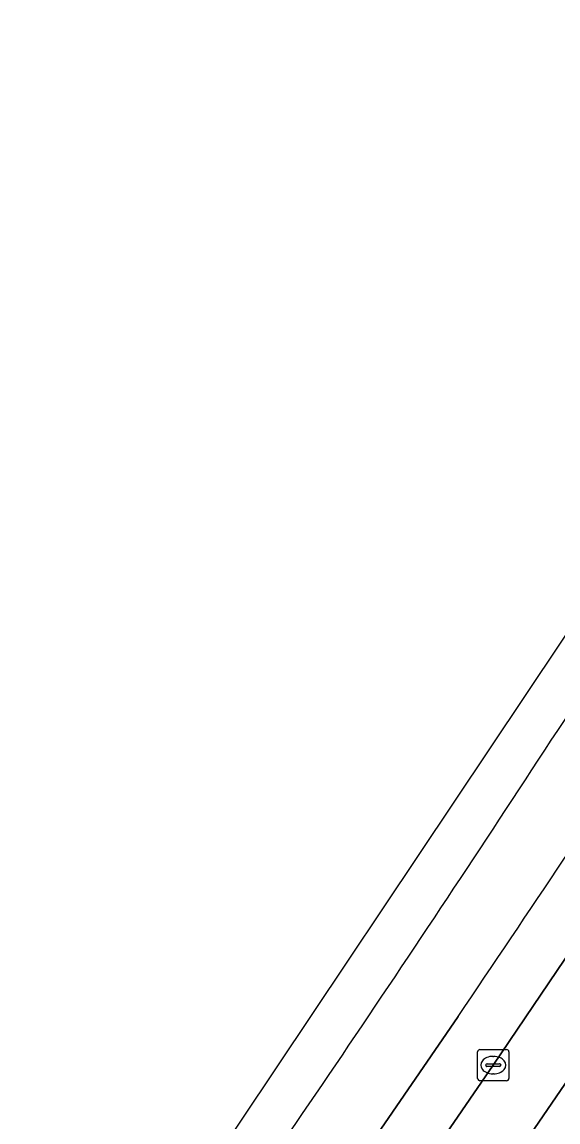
# Model space of a CAD drawing. Extents: x 160349 to 161355, y 381727 to 382854.
# Drawn here: x 160804.95 to 160822.12, y 382639.21 to 382674.46 of the extents above; entities that cross this region are included whole.
import ezdxf

# ---------------------------------------------------------------- set-up
doc = ezdxf.new("R2010")
doc.units = 0
for name, color, linetype in [('IMGEO_Kolk', 7, 'Continuous'), ('IMGEO_Parkeervlak_open', 7, 'Continuous'), ('IMGEO_Rijbaan_lokaal_gesloten', 7, 'Continuous'), ('IMGEO_Rijbaan_lokaal_open', 7, 'Continuous'), ('IMGEO_Voetpad_open', 7, 'Continuous')]:
    doc.layers.add(name, color=color, linetype=linetype)

msp = doc.modelspace()

# ---------------------------------------------------------------- linework, layer by layer
at = {"layer": 'IMGEO_Kolk'}
for p, q in [((160819.547, 382640.605), (160819.547, 382641.457)), ((160819.622, 382641.531), (160820.474, 382641.531)), ((160820.035, 382641.311), (160820.06, 382641.311)), ((160820.548, 382641.457), (160820.548, 382640.605)), ((160819.806, 382641.025), (160819.806, 382641.037)), ((160820.244, 382640.988), (160819.846, 382640.988)), ((160819.849, 382641.074), (160820.247, 382641.074)), ((160820.29, 382641.037), (160820.29, 382641.025)), ((160820.058, 382640.751), (160820.033, 382640.751)), ((160820.474, 382640.531), (160819.622, 382640.531))]:
    msp.add_line(p, q, dxfattribs=at)
for points in [[(160819.547, 382640.605), (160819.547, 382641.457)], [(160819.622, 382641.531), (160820.474, 382641.531)], [(160820.548, 382641.457), (160820.548, 382640.605)], [(160820.474, 382640.531), (160819.622, 382640.531)]]:
    msp.add_lwpolyline(points, dxfattribs=at)
for centre, radius, start, end in [((160819.624, 382641.455), 0.0765, 91.552, 178.448), ((160819.624, 382641.455), 0.0765, 91.552, 178.448), ((160820.472, 382641.455), 0.0765, 1.552, 88.448), ((160820.472, 382641.455), 0.0765, 1.552, 88.448), ((160819.846, 382641.034), 0.0403, 85.8775, 175.7526), ((160819.843, 382641.024), 0.0366, 178.938, 274.7102), ((160820.247, 382641.031), 0.043, 264.8664, 352.4533), ((160820.251, 382641.036), 0.0386, 1.7309, 96.639), ((160819.624, 382640.607), 0.0765, 181.552, 268.448), ((160819.624, 382640.607), 0.0765, 181.552, 268.448), ((160820.472, 382640.607), 0.0765, 271.552, 358.448), ((160820.472, 382640.607), 0.0765, 271.552, 358.448)]:
    msp.add_arc(centre, radius, start, end, dxfattribs=at)
for centre, major_axis, ratio, start_param, end_param in [((160820.034, 382641.031), (-0.387, 0.002), 0.722429, 4.712389, 7.853982), ((160820.059, 382641.031), (-0.39, 0.002), 0.717154, 1.570796, 4.712389)]:
    msp.add_ellipse(centre, major_axis=major_axis, ratio=ratio, start_param=start_param, end_param=end_param, dxfattribs=at)
at = {"layer": 'IMGEO_Parkeervlak_open'}
msp.add_lwpolyline([(160824.718, 382643.904), (160822.859, 382645.188), (160820.048, 382641.031), (160812.659, 382630.277), (160814.519, 382628.992)], close=True, dxfattribs=at)
at = {"layer": 'IMGEO_Rijbaan_lokaal_gesloten'}
for points in [[(160818.92, 382642.591), (160798.877, 382613.393), (160800.31, 382612.426), (160800.889, 382613.271), (160802.555, 382615.658), (160805.479, 382619.848), (160811.972, 382629.275), (160812.659, 382630.277), (160820.048, 382641.031), (160822.859, 382645.188), (160823.583, 382646.273), (160824.53, 382647.722), (160834.622, 382663.14), (160836.07, 382665.412), (160839.408, 382670.756), (160840.891, 382673.179), (160844.041, 382678.354), (160846.785, 382682.858), (160853.065, 382693.158), (160860.574, 382705.452)], [(160849.532, 382695.433), (160835.883, 382675.025), (160796.001, 382615.398), (160796.915, 382614.761), (160797.486, 382615.562), (160808.344, 382631.385)]]:
    msp.add_lwpolyline(points, dxfattribs=at)
for centre, radius, start, end in [((160195.495, 383071.202), 754.048, 326.173649, 328.01423), ((160032.603, 383175.261), 949.754, 325.885363, 327.35077), ((160240.138, 383030.184), 694.189, 324.936666, 326.934889)]:
    msp.add_arc(centre, radius, start, end, dxfattribs=at)
at = {"layer": 'IMGEO_Rijbaan_lokaal_open'}
msp.add_lwpolyline([(160795.673, 382614.907), (160796.589, 382614.286), (160798.571, 382612.945), (160800.002, 382611.976), (160800.31, 382612.426), (160798.877, 382613.393), (160818.92, 382642.591)], dxfattribs=at)
for centre, radius, start, end in [((160195.495, 383071.202), 754.048, 326.173649, 328.01423), ((160032.603, 383175.261), 949.754, 325.885363, 327.35077), ((160240.138, 383030.184), 694.189, 324.936666, 326.934889)]:
    msp.add_arc(centre, radius, start, end, dxfattribs=at)
at = {"layer": 'IMGEO_Voetpad_open'}
msp.add_lwpolyline([(160862.512, 382704.309), (160854.958, 382691.924), (160853.065, 382693.158), (160846.785, 382682.858), (160848.662, 382681.599), (160845.918, 382677.096), (160844.041, 382678.354), (160840.891, 382673.179), (160839.408, 382670.756), (160841.278, 382669.486), (160837.934, 382664.135), (160836.07, 382665.412), (160834.622, 382663.14), (160836.486, 382661.862), (160826.399, 382646.451), (160824.53, 382647.722), (160823.583, 382646.273), (160822.859, 382645.188), (160824.718, 382643.904), (160814.519, 382628.992)], dxfattribs=at)

doc.saveas('drawing.dxf')
